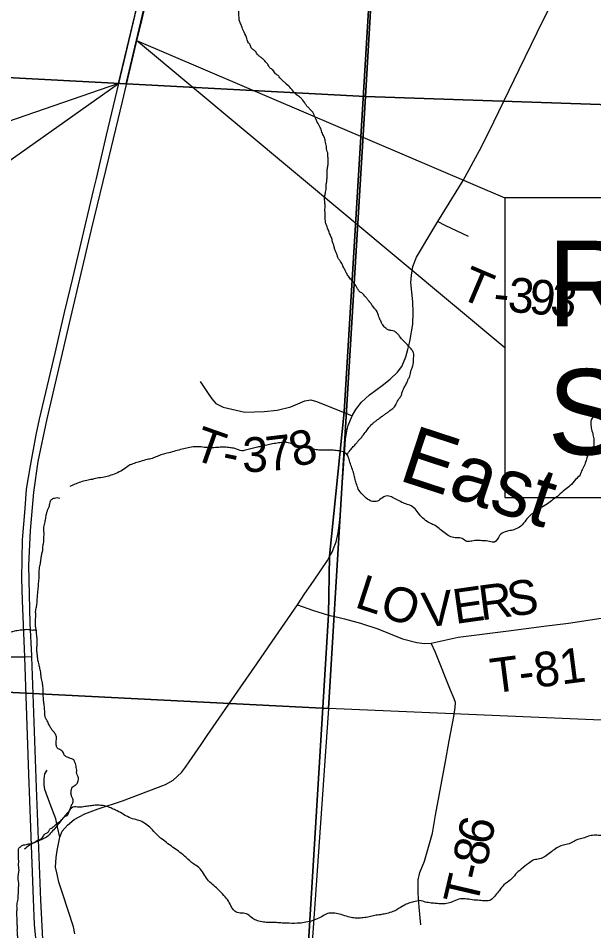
# Model space of a CAD drawing. Extents: x -20.2 to 34, y 0 to 22.
# Drawn here: x 5.273 to 6.216, y 16.636 to 18.129 of the extents above; entities that cross this region are included whole.
import ezdxf

# ---------------------------------------------------------------- set-up
doc = ezdxf.new("R2010")
doc.units = 0
for name, color, linetype in [('Default', 7, 'Continuous'), ('GM_X_County_Road', 7, 'Continuous'), ('GM_X_Minor_River', 7, 'Continuous'), ('GM_X_Minor_River_Text', 7, 'Continuous'), ('GM_X_Section', 7, 'Continuous'), ('GM_X_Township_Road', 7, 'Continuous'), ('GM_X_Township_Road_Text', 7, 'Continuous'), ('GM_X_US_Route', 7, 'Continuous'), ('SH_Data', 7, 'Continuous'), ('SH_Masking', 7, 'Continuous'), ('SH_Text', 7, 'Continuous')]:
    doc.layers.add(name, color=color, linetype=linetype)

msp = doc.modelspace()

# ---------------------------------------------------------------- linework, layer by layer
at = {"layer": 'Default'}
for points in [[(8.9, 14.8176), (8.9, 20.9), (8.1508, 20.9), (8.1316, 20.5548), (8.0709, 19.4522), (8.0485, 19.0914), (8.043, 18.9097), (7.8072, 18.9199), (7.5395, 18.9382), (7.3871, 18.9465), (6.5332, 18.9927), (5.9006, 19.026), (5.871, 18.5384), (5.8069, 17.4844), (5.7831, 17.2483), (5.7812, 17.1527), (5.7368, 16.4206)], [(5.7368, 16.4206), (5.7812, 17.1527), (5.7831, 17.2483), (5.8069, 17.4844), (5.871, 18.5384), (5.9006, 19.026), (5.628, 19.0419), (5.6168, 19.0426), (5.0716, 19.0751), (4.5753, 19.1032), (4.5, 19.1063), (4.129, 19.1285)]]:
    msp.add_lwpolyline(points, dxfattribs=at)
at = {"layer": 'GM_X_County_Road'}
for points in [[(5.7898, 17.261), (5.7938, 17.272), (5.7974, 17.2865), (5.7996, 17.3032), (5.8003, 17.3143), (5.8087, 17.4314), (5.8091, 17.4398), (5.8116, 17.4534), (5.8139, 17.4622), (5.8204, 17.4782), (5.8263, 17.4884), (5.8356, 17.5006), (5.8487, 17.5124), (5.8695, 17.5275), (5.8826, 17.5379), (5.8946, 17.5497), (5.9014, 17.559), (5.908, 17.5744), (5.9114, 17.5868), (5.9145, 17.5995), (5.9193, 17.6282), (5.9202, 17.647), (5.9193, 17.6646), (5.9163, 17.6963), (5.9172, 17.7082), (5.9197, 17.7225), (5.9254, 17.7379), (5.9491, 17.7768), (5.9607, 17.7962), (6.0019, 17.8629), (6.0317, 17.9184), (6.0519, 17.9589), (6.0939, 18.045), (6.1138, 18.0864), (6.1323, 18.1244), (6.1556, 18.171)], [(5.3661, 16.6306), (5.3637, 16.6422), (5.3466, 16.6953), (5.3401, 16.7149), (5.3371, 16.728), (5.3347, 16.7398), (5.3355, 16.7552), (5.3372, 16.7667), (5.3415, 16.7888), (5.3456, 16.7986), (5.354, 16.8083), (5.3653, 16.8177), (5.3827, 16.8269), (5.4042, 16.8352), (5.4444, 16.8483), (5.5147, 16.875), (5.5273, 16.882), (5.5406, 16.8946), (5.5471, 16.9035), (5.5533, 16.9121), (5.573, 16.9401), (5.5829, 16.9551), (5.6381, 17.0348), (5.6642, 17.0724), (5.689, 17.109), (5.7307, 17.1688), (5.7426, 17.1874), (5.7567, 17.2075), (5.7797, 17.2412), (5.7833, 17.2478), (5.7881, 17.2564), (5.7898, 17.261)]]:
    msp.add_lwpolyline(points, dxfattribs=at)
at = {"layer": 'GM_X_Minor_River'}
for points in [[(5.7631, 17.9587), (5.7605, 17.9641), (5.7568, 17.9728), (5.7511, 17.9801), (5.747, 17.9839), (5.744, 17.9881), (5.738, 17.9965), (5.7338, 17.9999), (5.7274, 18.0049), (5.7199, 18.0137), (5.7124, 18.021), (5.7082, 18.0248), (5.7029, 18.0302), (5.6988, 18.0348), (5.6947, 18.0378), (5.6905, 18.044), (5.6856, 18.0474), (5.6822, 18.0527), (5.6785, 18.0573), (5.6732, 18.0627), (5.6691, 18.0658), (5.6649, 18.07), (5.6604, 18.0757), (5.6559, 18.0792), (5.6533, 18.0849), (5.6495, 18.0898), (5.6473, 18.0974), (5.6417, 18.1089), (5.6383, 18.1184), (5.6357, 18.1245), (5.635, 18.1306), (5.6347, 18.1348), (5.6347, 18.1408), (5.6355, 18.1465), (5.6363, 18.1514), (5.6371, 18.1571)], [(5.8117, 17.4146), (5.8172, 17.4222), (5.8221, 17.4279), (5.8267, 17.4328), (5.8302, 17.4373), (5.8348, 17.4422), (5.8386, 17.4471), (5.8443, 17.4543), (5.8489, 17.4607), (5.8539, 17.4656), (5.8585, 17.4693), (5.8631, 17.4727), (5.8684, 17.4768), (5.8734, 17.4802), (5.8776, 17.4832), (5.8818, 17.4866), (5.8883, 17.4915), (5.8925, 17.4979), (5.8967, 17.5059), (5.9002, 17.5108), (5.9021, 17.5168), (5.904, 17.5217), (5.9071, 17.5274), (5.9102, 17.5335), (5.9121, 17.538), (5.9144, 17.5429), (5.9156, 17.5475), (5.9168, 17.5528), (5.9191, 17.5581), (5.9199, 17.5622), (5.9207, 17.5676), (5.9207, 17.5725), (5.9212, 17.5767), (5.9208, 17.5812), (5.9178, 17.5862), (5.9137, 17.5912), (5.9024, 17.6026), (5.8979, 17.6084), (5.8937, 17.6129), (5.8888, 17.6168), (5.8843, 17.6176), (5.8793, 17.6188), (5.8752, 17.6214), (5.8703, 17.6268), (5.8677, 17.6318), (5.8647, 17.6379), (5.8632, 17.6424), (5.861, 17.6481), (5.8535, 17.6581), (5.8501, 17.663), (5.8459, 17.668), (5.8426, 17.6722), (5.8358, 17.6791), (5.8313, 17.6825), (5.8286, 17.6871), (5.823, 17.6955), (5.8189, 17.7005), (5.814, 17.7066), (5.8106, 17.7123), (5.808, 17.7173), (5.805, 17.7234), (5.8013, 17.7306), (5.7979, 17.7352), (5.796, 17.7398), (5.7942, 17.7451), (5.7919, 17.7504), (5.7904, 17.7561), (5.7886, 17.7611), (5.7867, 17.7683), (5.7841, 17.7748), (5.7812, 17.782), (5.7785, 17.7889), (5.7763, 17.7972), (5.776, 17.8018), (5.776, 17.8083), (5.7757, 17.8136), (5.7758, 17.8238), (5.7751, 17.8314), (5.7755, 17.8386), (5.7767, 17.8443), (5.7779, 17.8527), (5.7779, 17.8572), (5.7787, 17.8625), (5.7791, 17.8686), (5.7792, 17.8777), (5.78, 17.8845), (5.7808, 17.891), (5.7809, 17.8974), (5.7805, 17.9031), (5.7802, 17.9085), (5.7787, 17.913), (5.778, 17.9187), (5.7762, 17.9279), (5.774, 17.9351), (5.7706, 17.9423), (5.768, 17.9499), (5.7631, 17.9587)], [(6.3154, 17.5138), (6.3111, 17.5057), (6.3031, 17.5023), (6.2943, 17.4993), (6.2776, 17.4919), (6.2685, 17.4927), (6.2598, 17.492), (6.251, 17.4898), (6.2419, 17.4868), (6.2335, 17.4843), (6.2248, 17.4817), (6.2168, 17.4783), (6.211, 17.4689), (6.2113, 17.4609), (6.2135, 17.451), (6.2154, 17.4426), (6.2161, 17.4343), (6.2145, 17.4263), (6.2076, 17.4169), (6.2037, 17.407), (6.201, 17.3983), (6.1968, 17.39), (6.1933, 17.3817), (6.186, 17.3738), (6.1768, 17.3636), (6.1684, 17.3572), (6.1585, 17.3482), (6.149, 17.341), (6.1398, 17.3339), (6.1299, 17.3279), (6.1207, 17.3211), (6.112, 17.3155), (6.1047, 17.3072), (6.0963, 17.2978), (6.0871, 17.2925), (6.0788, 17.2903), (6.0708, 17.2885), (6.0616, 17.2821), (6.0532, 17.2715), (6.0448, 17.2727), (6.0346, 17.2736), (6.0259, 17.2744), (6.0164, 17.2733), (6.008, 17.2727), (6.0001, 17.2773), (5.9914, 17.2785), (5.9819, 17.2801), (5.9732, 17.2855), (5.9645, 17.2924), (5.9559, 17.2985), (5.9479, 17.3024), (5.9381, 17.3089), (5.9302, 17.3169), (5.9231, 17.3261), (5.9144, 17.3318), (5.9061, 17.3346), (5.8974, 17.3388), (5.8883, 17.3434), (5.8803, 17.3469), (5.8697, 17.344), (5.8617, 17.3387), (5.8533, 17.338), (5.8454, 17.3419), (5.8371, 17.3492), (5.8303, 17.3583), (5.827, 17.3678), (5.8248, 17.3762), (5.8222, 17.3857), (5.8189, 17.3952), (5.8159, 17.4044), (5.8122, 17.4143), (5.8035, 17.42), (5.794, 17.4212), (5.7853, 17.4221), (5.7773, 17.4218), (5.7659, 17.4222), (5.7565, 17.4234), (5.7477, 17.4254), (5.7398, 17.4266), (5.7299, 17.4297), (5.7197, 17.4328), (5.7114, 17.4348), (5.7023, 17.4341), (5.6924, 17.4327), (5.6825, 17.4308), (5.6734, 17.4283), (5.665, 17.4268), (5.6567, 17.4246), (5.6475, 17.4224), (5.6396, 17.4209), (5.6282, 17.4244), (5.6202, 17.426), (5.6115, 17.4268), (5.6017, 17.4265), (5.591, 17.4259), (5.5808, 17.4263), (5.5702, 17.4275)], [(5.5702, 17.4275), (5.5599, 17.4272), (5.5493, 17.4251), (5.5394, 17.4229), (5.528, 17.4199), (5.5173, 17.4169), (5.509, 17.4147), (5.501, 17.4118), (5.4926, 17.4084), (5.4846, 17.4066), (5.4736, 17.4036), (5.4656, 17.401), (5.4569, 17.3977), (5.4466, 17.3909), (5.4359, 17.3849), (5.4252, 17.3808), (5.4169, 17.3783), (5.4055, 17.3764), (5.3948, 17.3742), (5.3857, 17.3724), (5.3754, 17.3698), (5.3659, 17.3661), (5.3579, 17.3624)], [(5.3141, 17.0332), (5.313, 17.0412), (5.3119, 17.0458), (5.3112, 17.0503), (5.3105, 17.0564), (5.309, 17.0648), (5.3075, 17.0705), (5.3064, 17.0751), (5.3053, 17.0811), (5.3046, 17.088), (5.3039, 17.0937), (5.304, 17.0986), (5.3044, 17.1051), (5.3044, 17.1115), (5.3041, 17.1168), (5.3034, 17.1214), (5.303, 17.1282), (5.3019, 17.1332), (5.302, 17.1461), (5.3021, 17.1533), (5.3021, 17.1594), (5.3029, 17.1635), (5.3041, 17.17), (5.3045, 17.1745), (5.305, 17.1832), (5.3058, 17.1912), (5.3062, 17.1961), (5.3066, 17.2007), (5.3071, 17.2083), (5.3079, 17.2151), (5.3079, 17.225), (5.3084, 17.2299), (5.3095, 17.2348), (5.3103, 17.2401), (5.3111, 17.2458), (5.3119, 17.2511), (5.3135, 17.258), (5.3139, 17.264), (5.3151, 17.2712), (5.3155, 17.2773), (5.3156, 17.2891), (5.3153, 17.294), (5.3157, 17.2982), (5.3169, 17.3027), (5.3185, 17.3099), (5.3192, 17.3145), (5.3204, 17.3205), (5.322, 17.3251), (5.3239, 17.3292), (5.3255, 17.3361), (5.3278, 17.341), (5.3327, 17.3436), (5.3373, 17.3443), (5.3415, 17.3435)], [(5.3031, 17.1267), (5.3023, 17.1271), (5.2973, 17.1271), (5.2924, 17.1279), (5.2829, 17.128), (5.2768, 17.1273), (5.2719, 17.1266), (5.2674, 17.1258), (5.2521, 17.1222), (5.248, 17.1218), (5.2407, 17.1196), (5.2366, 17.1189), (5.2309, 17.117), (5.2248, 17.1155), (5.2206, 17.1148), (5.2145, 17.1145), (5.21, 17.116), (5.2047, 17.1199), (5.2005, 17.1222), (5.1907, 17.1272), (5.185, 17.1284), (5.1805, 17.1296), (5.174, 17.1307), (5.1695, 17.1319), (5.1642, 17.1331), (5.1585, 17.1343), (5.1536, 17.1355), (5.1494, 17.1366), (5.1422, 17.1374), (5.1316, 17.1383), (5.1274, 17.1387), (5.1217, 17.1387), (5.1164, 17.138), (5.1122, 17.1369), (5.1062, 17.1358), (5.1008, 17.1344), (5.0944, 17.134), (5.0773, 17.133), (5.0727, 17.1334), (5.0682, 17.1339), (5.053, 17.134), (5.042, 17.1344), (5.0318, 17.1353), (5.0272, 17.1357), (5.0219, 17.1361), (5.0177, 17.1369), (5.0109, 17.1377), (5.0056, 17.1385), (4.9996, 17.1397), (4.9939, 17.1409), (4.9897, 17.1421), (4.9852, 17.1429), (4.981, 17.1436), (4.9753, 17.1452), (4.9711, 17.1464), (4.967, 17.1479), (4.9624, 17.1499), (4.9583, 17.151), (4.9537, 17.1533), (4.9447, 17.1565), (4.9397, 17.1573), (4.9352, 17.1554), (4.9306, 17.1554), (4.9257, 17.1551), (4.9207, 17.154), (4.9162, 17.1533), (4.9116, 17.1522), (4.9063, 17.1507), (4.9013, 17.1492), (4.896, 17.1473), (4.8903, 17.1447), (4.885, 17.1425), (4.8804, 17.141), (4.8762, 17.1392), (4.8713, 17.1369), (4.8663, 17.1343), (4.8621, 17.1317), (4.8568, 17.1291), (4.8518, 17.1264), (4.8476, 17.1234), (4.8415, 17.117), (4.8381, 17.1129), (4.8358, 17.1087), (4.8293, 17.1), (4.8251, 17.097), (4.8216, 17.091), (4.8174, 17.0884), (4.8121, 17.085), (4.8071, 17.0828), (4.8014, 17.0805), (4.7938, 17.0756), (4.7899, 17.0715), (4.7876, 17.067), (4.7842, 17.0624), (4.7819, 17.0571), (4.7739, 17.0519), (4.7674, 17.0485)], [(5.2598, 16.5311), (5.2595, 16.5368), (5.2599, 16.541), (5.2599, 16.5452), (5.2607, 16.5494), (5.2615, 16.5539), (5.2623, 16.5592), (5.2646, 16.5649), (5.2677, 16.5706), (5.27, 16.5774), (5.2708, 16.5853), (5.2716, 16.5899), (5.2717, 16.6058), (5.2722, 16.6138), (5.2718, 16.618), (5.2726, 16.6233), (5.2723, 16.629), (5.272, 16.6339), (5.272, 16.6434), (5.2717, 16.6506), (5.2717, 16.6548), (5.2714, 16.6597), (5.2711, 16.6639), (5.2715, 16.67), (5.2715, 16.6783), (5.2731, 16.6874), (5.2736, 16.6939), (5.274, 16.6992), (5.274, 16.7064), (5.2745, 16.7117), (5.2737, 16.7162), (5.2746, 16.7322), (5.2746, 16.7375), (5.2739, 16.7424), (5.2743, 16.7477), (5.274, 16.7527), (5.2741, 16.7588), (5.2737, 16.7644), (5.2741, 16.7694), (5.2776, 16.7735), (5.2822, 16.7761), (5.2863, 16.7765), (5.2905, 16.7776), (5.2958, 16.7783), (5.3012, 16.7809), (5.3054, 16.7839), (5.3099, 16.7854), (5.3141, 16.7896), (5.3183, 16.7948), (5.3229, 16.7975), (5.3252, 16.8016), (5.3309, 16.8054), (5.3359, 16.8103), (5.3401, 16.8133), (5.3458, 16.8182), (5.3497, 16.8223), (5.3546, 16.8253), (5.3566, 16.8306), (5.3593, 16.8363), (5.3604, 16.8408), (5.3627, 16.845), (5.3628, 16.8514), (5.3609, 16.8556), (5.3598, 16.8613), (5.3606, 16.8666), (5.3622, 16.8708), (5.3679, 16.8745), (5.371, 16.8791), (5.3721, 16.8832), (5.371, 16.8886), (5.3692, 16.8927), (5.3692, 16.8984), (5.3685, 16.9026), (5.3663, 16.9114), (5.3633, 16.9159), (5.3591, 16.9175), (5.3538, 16.9198), (5.3493, 16.9225), (5.3474, 16.9267), (5.3414, 16.9321), (5.3372, 16.9347), (5.3358, 16.9397), (5.3358, 16.9461), (5.3362, 16.9515), (5.3344, 16.9572), (5.3306, 16.9621), (5.3269, 16.9671), (5.3239, 16.9728), (5.3209, 16.9789), (5.3183, 16.9839), (5.3172, 16.9888), (5.3168, 16.9953), (5.3165, 17.0002), (5.3154, 17.0082), (5.3147, 17.015), (5.3144, 17.0234), (5.3141, 17.0332)], [(5.4434, 16.8276), (5.4329, 16.833), (5.4249, 16.8365), (5.4166, 16.8396), (5.4079, 16.8408), (5.3995, 16.8409), (5.3915, 16.8398), (5.3824, 16.8387), (5.3733, 16.8377), (5.3631, 16.8378), (5.355, 16.8295), (5.3481, 16.8216), (5.3413, 16.8133), (5.3351, 16.8053), (5.3278, 16.7967), (5.3198, 16.7888), (5.3111, 16.7843), (5.3008, 16.7802), (5.292, 16.7757), (5.2836, 16.7693)], [(6.3191, 16.7145), (6.3218, 16.7176), (6.3135, 16.7233), (6.3056, 16.7298), (6.2977, 16.7375), (6.2894, 16.7455), (6.2807, 16.7547), (6.2747, 16.7627), (6.2657, 16.7726), (6.2586, 16.7814), (6.2499, 16.7891), (6.2412, 16.7911), (6.2313, 16.7911), (6.2233, 16.7916), (6.2139, 16.7916), (6.2047, 16.7894), (6.196, 16.7865), (6.188, 16.7843), (6.18, 16.7798), (6.1705, 16.7768), (6.1621, 16.7746), (6.153, 16.7697), (6.145, 16.7637), (6.1362, 16.7573), (6.1271, 16.7532), (6.1179, 16.7514), (6.1088, 16.7458), (6.0969, 16.7364), (6.0878, 16.7281), (6.0794, 16.7187), (6.0687, 16.7108), (6.0614, 16.7017), (6.0549, 16.6938), (6.0468, 16.6859), (6.0385, 16.6845), (6.0286, 16.6853), (6.0169, 16.6862), (6.0051, 16.6878), (5.9949, 16.6871), (5.9842, 16.683), (5.9747, 16.68), (5.9667, 16.6797), (5.958, 16.6802), (5.9497, 16.681), (5.9398, 16.6826), (5.9311, 16.6849), (5.9208, 16.6827), (5.9129, 16.6805), (5.9049, 16.6772), (5.8934, 16.67), (5.8748, 16.6634), (5.8664, 16.6619), (5.8573, 16.6605), (5.8482, 16.6582), (5.8383, 16.6568), (5.8299, 16.6561), (5.8208, 16.6569), (5.811, 16.6593), (5.7993, 16.6628), (5.7894, 16.6644), (5.7799, 16.6637), (5.7712, 16.6592), (5.7616, 16.6547), (5.7502, 16.6507), (5.7388, 16.6485), (5.7301, 16.6478), (5.7126, 16.6479), (5.7035, 16.6484), (5.694, 16.6492), (5.6842, 16.6493), (5.6751, 16.6497), (5.6652, 16.6521), (5.6573, 16.6556), (5.6494, 16.6621), (5.6395, 16.6644), (5.63, 16.6664), (5.6229, 16.6744), (5.6177, 16.684), (5.6101, 16.6935), (5.6, 16.7038), (5.5913, 16.7115), (5.5834, 16.7195), (5.577, 16.7291), (5.5691, 16.739), (5.5604, 16.7451), (5.5484, 16.7555), (5.5382, 16.7639), (5.5288, 16.7708), (5.5186, 16.7781), (5.5091, 16.7854), (5.4997, 16.7934), (5.4911, 16.803), (5.4824, 16.8099), (5.4733, 16.8153), (5.4635, 16.818), (5.4521, 16.8223), (5.4434, 16.8276)]]:
    msp.add_spline(points, degree=3, dxfattribs=at)
at = {"layer": 'GM_X_Section'}
for points in [[(4.8379, 19.0901), (5.9021, 19.0275), (5.8423, 18.0007), (4.7709, 18.0573)], [(5.9021, 19.0275), (5.9253, 19.026), (6.9777, 18.9706), (6.915, 17.9639), (5.8423, 18.0007)], [(5.8423, 18.0007), (5.7813, 16.999), (4.7152, 17.053), (4.7709, 18.0573)], [(6.915, 17.9639), (6.8527, 16.9534), (5.7813, 16.999), (5.8423, 18.0007)], [(5.7813, 16.999), (5.7463, 16.4999), (5.7268, 16.1694), (5.7132, 15.9765), (5.0956, 16.0096), (4.6593, 16.0323), (4.6715, 16.2651), (4.6941, 16.6609), (4.7152, 17.053)]]:
    msp.add_lwpolyline(points, close=True, dxfattribs=at)
at = {"layer": 'GM_X_Township_Road'}
for points in [[(5.9607, 17.7962), (5.972, 17.7899), (6.0102, 17.7721)], [(5.5712, 17.5341), (5.5831, 17.5162), (5.5906, 17.5062), (5.597, 17.4984), (5.6092, 17.4925), (5.6447, 17.4843), (5.6759, 17.485), (5.6976, 17.4873), (5.7198, 17.4927), (5.7426, 17.5029), (5.7524, 17.5045), (5.7619, 17.5013), (5.8071, 17.4838), (5.8204, 17.4782)], [(5.7307, 17.1688), (5.7555, 17.1599), (5.7814, 17.1522), (5.7965, 17.1486)], [(5.7965, 17.1486), (5.8079, 17.1458), (5.8338, 17.1388), (5.8621, 17.1294), (5.9026, 17.1132), (5.9263, 17.1072), (5.9389, 17.1057), (5.9498, 17.1064), (5.9936, 17.1158), (6.0761, 17.1265), (6.1338, 17.1339), (6.1746, 17.1391), (6.228, 17.1472)], [(5.9325, 16.6452), (5.9301, 16.6741), (5.9285, 16.697), (5.9281, 16.7191), (5.9308, 16.7307), (5.9387, 16.7492), (5.952, 16.7955), (5.9567, 16.8246), (5.9728, 16.9127), (5.979, 16.9463), (5.9867, 16.9863), (5.9889, 17.0011), (5.9893, 17.009), (5.987, 17.0149), (5.981, 17.0295), (5.9567, 17.0907), (5.9498, 17.1064)], [(5.2952, 17.084), (5.2835, 17.0831), (5.268, 17.0835), (5.257, 17.0831), (5.2445, 17.0875), (5.2395, 17.0912)], [(5.3415, 16.7888), (5.3379, 16.8051), (5.3349, 16.8187), (5.3253, 16.8444), (5.3172, 16.8666), (5.3159, 16.8741), (5.3157, 16.8835), (5.3172, 16.8924), (5.3209, 16.8981)]]:
    msp.add_lwpolyline(points, dxfattribs=at)
at = {"layer": 'GM_X_US_Route'}
for points in [[(5.6037, 18.6867), (5.5884, 18.6077), (5.5668, 18.5139), (5.5224, 18.3293), (5.474, 18.1198), (5.468, 18.0965), (5.4435, 17.9924), (5.4218, 17.9018), (5.3927, 17.7829), (5.3589, 17.6392), (5.3202, 17.4731), (5.3057, 17.4033), (5.2984, 17.3533), (5.293, 17.2906), (5.29, 17.233), (5.2927, 17.1386), (5.2951, 17.0862), (5.2952, 17.084), (5.303, 16.8698), (5.31, 16.6857), (5.3134, 16.6216), (5.3178, 16.5795), (5.3237, 16.5328), (5.3295, 16.4963)], [(5.4666, 18.1435), (5.4491, 18.0697), (5.4176, 17.9371), (5.4012, 17.8663), (5.3962, 17.8468), (5.3625, 17.7031), (5.3485, 17.6471), (5.3407, 17.6118), (5.3335, 17.5809), (5.3076, 17.4725), (5.3023, 17.4469), (5.2931, 17.3963), (5.2864, 17.3583), (5.2842, 17.3263), (5.2797, 17.2753), (5.2789, 17.2121), (5.28, 17.1759), (5.2835, 17.0831), (5.2903, 16.8918), (5.2934, 16.8046), (5.2978, 16.6874), (5.2998, 16.6459), (5.3076, 16.5631)]]:
    msp.add_lwpolyline(points, dxfattribs=at)
at = {"layer": 'SH_Data'}
for p, q in [((5.4378, 18.0221), (5.4853, 18.2221)), ((5.4503, 18.0214), (5.497, 18.2194))]:
    msp.add_line(p, q, dxfattribs=at)
at = {"layer": 'SH_Masking'}
msp.add_lwpolyline([(6.0704, 17.3446), (7.7932, 17.3446), (7.7932, 17.8346), (6.0704, 17.8346)], close=True, dxfattribs=at)
at = {"layer": 'SH_Text'}
for p, q in [((6.0704, 17.5896), (5.4671, 18.0924)), ((5.4671, 18.0924), (6.0704, 17.8346)), ((4.7627, 17.5452), (5.4378, 18.0221)), ((5.4378, 18.0221), (4.7627, 17.7902)), ((6.0704, 17.8346), (6.0704, 17.5896))]:
    msp.add_line(p, q, dxfattribs=at)
msp.add_lwpolyline([(6.0704, 17.8346), (6.0704, 17.3446), (7.7932, 17.3446), (7.7932, 17.8346)], close=True, dxfattribs=at)

# ---------------------------------------------------------------- texts
at = {"layer": 'GM_X_Minor_River_Text'}
msp.add_text('East', height=0.0947, rotation=341.8654, dxfattribs=at).set_placement((5.894, 17.3736))
at = {"layer": 'GM_X_Township_Road_Text'}
for s, height, rotation, p in [('T', 0.0568, 337, (5.9926, 17.6723)), ('3', 0.0568, 354.8295, (6.0736, 17.6488)), ('9', 0.0568, 354.6581, (6.1084, 17.6457)), ('3', 0.0568, 353.1248, (6.1428, 17.6425)), ('-', 0.0568, 354.5553, (6.05, 17.6511)), ('T', 0.0568, 340.6313, (5.5563, 17.4085)), ('8', 0.0568, 16.0608, (5.7267, 17.3931)), ('3', 0.0568, 0.4123, (5.6403, 17.3863)), ('7', 0.0568, 6.8233, (5.6822, 17.387)), ('-', 0.0568, 348.5486, (5.6047, 17.3921)), ('L', 0.0568, 341.9432, (5.8225, 17.1656)), ('O', 0.0568, 339.6456, (5.8623, 17.1526)), ('E', 0.0568, 8.0812, (5.9892, 17.1374)), ('R', 0.0568, 7.4247, (6.0311, 17.1434)), ('S', 0.0568, 7.4714, (6.0775, 17.1494)), ('V', 0.0568, 6.2718, (5.9376, 17.1317)), ('T-81', 0.05682, 7.297, (6.0501, 17.024)), ('6', 0.0568, 78.2364, (6.0472, 16.774)), ('8', 0.0568, 77.5306, (6.0395, 16.7391)), ('-', 0.0568, 76.996, (6.0341, 16.7158)), ('T', 0.0568, 76.7818, (6.0243, 16.6742))]:
    msp.add_text(s, height=height, rotation=rotation, dxfattribs=at).set_placement(p)
at = {"layer": 'SH_Text'}
for s, p in [('RESUME PROJECT', (6.1404, 17.6246)), ('STA. 391+00.00', (6.1404, 17.4146))]:
    msp.add_text(s, height=0.14, dxfattribs=at).set_placement(p)

doc.saveas('drawing.dxf')
